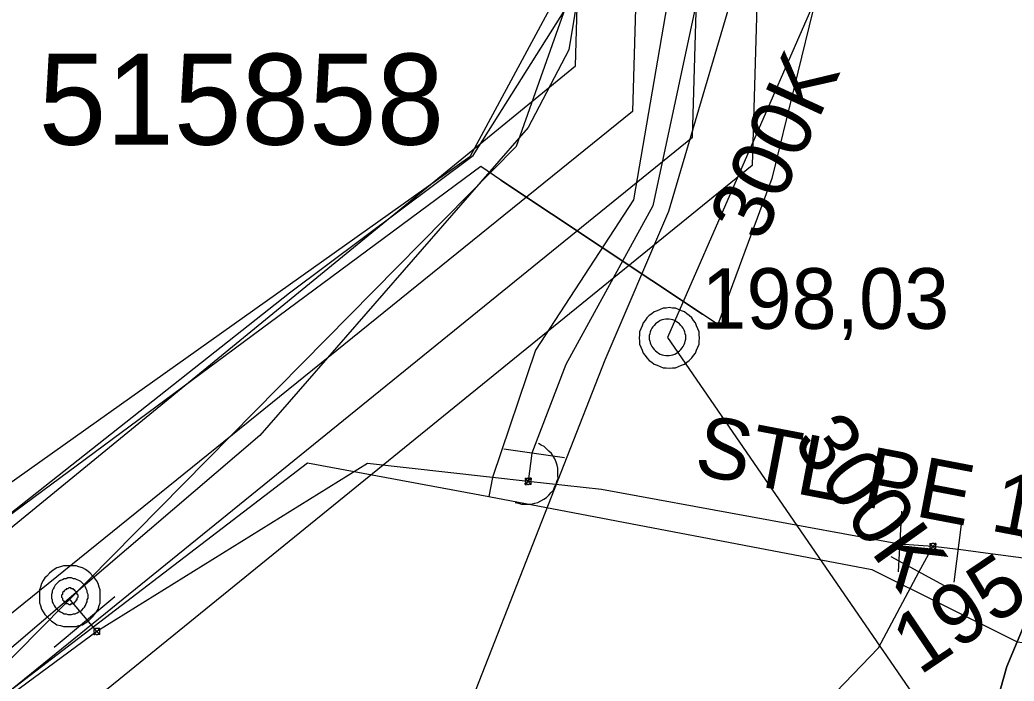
# Model space of a CAD drawing. Extents: x -746464 to -745690, y -1051581 to -1049993.
# Drawn here: x -746281.37 to -746264.96, y -1050979.76 to -1050968.85 of the extents above; entities that cross this region are included whole.
import ezdxf

# ---------------------------------------------------------------- set-up
doc = ezdxf.new("R2010")
doc.units = 0
for name, color, linetype in [('04_CETIN_NN', 7, 'Continuous'), ('04_CETIN_sdelovaci_podzem', 7, 'Continuous'), ('37_TVNET_sdelovaci_aktualizace_2019', 7, 'Continuous'), ('45_Eltodo_popisy', 7, 'Continuous'), ('45_Eltodo_vedeni_NN_zemni', 7, 'Continuous'), ('48_Prazs_plynarenska_STL', 7, 'Continuous'), ('48_Prazs_plynarenska_STL_popisy', 7, 'Continuous'), ('51_PVaK_kanal_jednotna_overena poloha_rad', 7, 'Continuous'), ('51_PVaK_kanal_objekty', 7, 'Continuous'), ('51_PVaK_kanal_popisy', 7, 'Continuous'), ('51_PVaK_vodovod_chranicky_objekty', 7, 'Continuous'), ('51_PVaK_vodovod_overena poloha_rad', 7, 'Continuous'), ('55_PREdi_NN', 7, 'Continuous')]:
    doc.layers.add(name, color=color, linetype=linetype)

msp = doc.modelspace()

# ---------------------------------------------------------------- linework, layer by layer
at = {"layer": '04_CETIN_NN'}
msp.add_lwpolyline([(-746265.41, -1050980.69), (-746265.08, -1050979.52), (-746264.47, -1050978.06), (-746239.81, -1050979.87)], dxfattribs=at)
at = {"layer": '04_CETIN_sdelovaci_podzem'}
for points in [[(-746293.54, -1050900.88), (-746282.93, -1050896.14), (-746278.89, -1050896.13), (-746275.29, -1050899.88), (-746271.37, -1050923.87), (-746270.82, -1050929.61), (-746270.71, -1050934.81), (-746270.84, -1050937.01), (-746270.97, -1050940.48), (-746271.75, -1050956.45), (-746272.12, -1050968.21), (-746272.31, -1050969.35), (-746272.98, -1050970.63), (-746277.41, -1050975.71), (-746284.7, -1050981.93), (-746291.28, -1050985.97), (-746303.6, -1050992.83)], [(-746266.32, -1050920.34), (-746265.41, -1050926.73), (-746265.01, -1050940.81), (-746268.22, -1050968.45), (-746268.96, -1050971.47), (-746269.85, -1050973.88), (-746270.1, -1050973.71), (-746273.43, -1050971.5), (-746273.76, -1050971.27), (-746284.05, -1050978.88), (-746291.4, -1050985.15), (-746294.75, -1050988.08), (-746309.55, -1050996.3), (-746325.69, -1051010.27), (-746329.55, -1051014.12), (-746329.38, -1051014.68), (-746351.52, -1051021.76)], [(-746273.43, -1050971.5), (-746270.1, -1050973.71)], [(-746265.41, -1050980.69), (-746265.08, -1050979.52), (-746264.47, -1050978.06), (-746239.81, -1050979.87)]]:
    msp.add_lwpolyline(points, dxfattribs=at)
at = {"layer": '37_TVNET_sdelovaci_aktualizace_2019'}
for points in [[(-746271.444, -1050953.259), (-746272.116, -1050967.939), (-746273.178, -1050970.94), (-746282.991, -1050980.883), (-746303.6, -1050992.83), (-746303.94, -1050990.96), (-746303.678, -1050986.073)], [(-746231.96, -1050982.44), (-746239.81, -1050979.87), (-746264.47, -1050978.06), (-746265.08, -1050979.52), (-746265.41, -1050980.69), (-746266.82, -1050981.5), (-746269.48, -1050980.48), (-746271.835, -1050981.962), (-746273.76, -1050984.11), (-746277.647, -1050986.089), (-746280.73, -1050987.99), (-746283.36, -1050988.98), (-746306.96, -1051001.347), (-746308.71, -1051003.16), (-746309.52, -1051005.24), (-746310.938, -1051003.198), (-746312.241, -1050998.58)]]:
    msp.add_lwpolyline(points, dxfattribs=at)
at = {"layer": '45_Eltodo_vedeni_NN_zemni'}
msp.add_lwpolyline([(-746272.1, -1050967.695), (-746273.94, -1050971.11), (-746284.383, -1050978.517), (-746288.033, -1050980.14), (-746289.148, -1050982.068), (-746291.029, -1050984.552)], dxfattribs=at)
at = {"layer": '48_Prazs_plynarenska_STL'}
for points in [[(-746276.78, -1050891.61), (-746274.63, -1050895.06), (-746273.35, -1050900.8), (-746271.32, -1050911.47), (-746270.01, -1050927.46), (-746269.84, -1050954.2), (-746270.23, -1050965.93), (-746271.24, -1050971.82), (-746272.86, -1050974.3), (-746273.57, -1050976.4), (-746273.63, -1050976.714)], [(-746343.01, -1051029.87), (-746342.98, -1051029.42), (-746332.94, -1051020.43), (-746328.67, -1051016.61), (-746327.91, -1051017.6), (-746325.69, -1051015.95), (-746319.84, -1051009.87), (-746318.39, -1051008.02), (-746319.01, -1051007.63), (-746317.08, -1051005.01), (-746313.738, -1051002.152), (-746308.46, -1050997.64), (-746302.4, -1050994.1), (-746287, -1050984.1), (-746276.62, -1050976.16), (-746273.63, -1050976.714)], [(-746273.63, -1050976.714), (-746267.31, -1050977.92)], [(-746267.31, -1050977.92), (-746264.91, -1050979.11), (-746239.28, -1050982.34), (-746234.34, -1050983.04)]]:
    msp.add_lwpolyline(points, dxfattribs=at)
at = {"layer": '51_PVaK_kanal_jednotna_overena poloha_rad'}
for p, q in [((-746267.82, -1050967.56), (-746270.68, -1050974.09)), ((-746270.68, -1050974.09), (-746266.34, -1050980.39))]:
    msp.add_line(p, q, dxfattribs=at)
at = {"layer": '51_PVaK_kanal_objekty'}
for points in [[(-746270.15, -1050974.1), (-746270.16, -1050974.05), (-746270.16, -1050974), (-746270.18, -1050973.95), (-746270.2, -1050973.9), (-746270.22, -1050973.85), (-746270.25, -1050973.81), (-746270.28, -1050973.77), (-746270.32, -1050973.73), (-746270.36, -1050973.7), (-746270.4, -1050973.67), (-746270.45, -1050973.65), (-746270.5, -1050973.63), (-746270.55, -1050973.61), (-746270.6, -1050973.61), (-746270.65, -1050973.6), (-746270.7, -1050973.61), (-746270.75, -1050973.61), (-746270.8, -1050973.63), (-746270.85, -1050973.65), (-746270.9, -1050973.67), (-746270.94, -1050973.7), (-746270.98, -1050973.73), (-746271.02, -1050973.77), (-746271.05, -1050973.81), (-746271.08, -1050973.85), (-746271.1, -1050973.9), (-746271.12, -1050973.95), (-746271.14, -1050974), (-746271.14, -1050974.05), (-746271.15, -1050974.1), (-746271.14, -1050974.15), (-746271.14, -1050974.2), (-746271.12, -1050974.25), (-746271.1, -1050974.3), (-746271.08, -1050974.35), (-746271.05, -1050974.39), (-746271.02, -1050974.43), (-746270.98, -1050974.47), (-746270.94, -1050974.5), (-746270.9, -1050974.53), (-746270.85, -1050974.55), (-746270.8, -1050974.57), (-746270.75, -1050974.59), (-746270.7, -1050974.59), (-746270.65, -1050974.6), (-746270.6, -1050974.59), (-746270.55, -1050974.59), (-746270.5, -1050974.57), (-746270.45, -1050974.55), (-746270.4, -1050974.53), (-746270.36, -1050974.5), (-746270.32, -1050974.47), (-746270.28, -1050974.43), (-746270.25, -1050974.39), (-746270.22, -1050974.35), (-746270.2, -1050974.3), (-746270.18, -1050974.25), (-746270.16, -1050974.2), (-746270.16, -1050974.15), (-746270.15, -1050974.1)], [(-746270.38, -1050974.09), (-746270.38, -1050974.06), (-746270.386, -1050974.03), (-746270.392, -1050974), (-746270.404, -1050973.97), (-746270.422, -1050973.94), (-746270.44, -1050973.916), (-746270.458, -1050973.892), (-746270.482, -1050973.868), (-746270.506, -1050973.85), (-746270.53, -1050973.832), (-746270.56, -1050973.814), (-746270.59, -1050973.802), (-746270.62, -1050973.796), (-746270.65, -1050973.79), (-746270.68, -1050973.79), (-746270.71, -1050973.79), (-746270.74, -1050973.796), (-746270.77, -1050973.802), (-746270.8, -1050973.814), (-746270.83, -1050973.832), (-746270.854, -1050973.85), (-746270.878, -1050973.868), (-746270.902, -1050973.892), (-746270.92, -1050973.916), (-746270.938, -1050973.94), (-746270.956, -1050973.97), (-746270.968, -1050974), (-746270.974, -1050974.03), (-746270.98, -1050974.06), (-746270.98, -1050974.09), (-746270.98, -1050974.12), (-746270.974, -1050974.15), (-746270.968, -1050974.18), (-746270.956, -1050974.21), (-746270.938, -1050974.24), (-746270.92, -1050974.264), (-746270.902, -1050974.288), (-746270.878, -1050974.312), (-746270.854, -1050974.33), (-746270.83, -1050974.348), (-746270.8, -1050974.366), (-746270.77, -1050974.378), (-746270.74, -1050974.384), (-746270.71, -1050974.39), (-746270.68, -1050974.39), (-746270.65, -1050974.39), (-746270.62, -1050974.384), (-746270.59, -1050974.378), (-746270.56, -1050974.366), (-746270.53, -1050974.348), (-746270.506, -1050974.33), (-746270.482, -1050974.312), (-746270.458, -1050974.288), (-746270.44, -1050974.264), (-746270.422, -1050974.24), (-746270.404, -1050974.21), (-746270.392, -1050974.18), (-746270.386, -1050974.15), (-746270.38, -1050974.12), (-746270.38, -1050974.09)]]:
    msp.add_lwpolyline(points, dxfattribs=at)
at = {"layer": '51_PVaK_vodovod_chranicky_objekty'}
for p, q in [((-746272.379, -1050976.079), (-746273.379, -1050975.933)), ((-746273.028, -1050976.514), (-746272.928, -1050976.414)), ((-746273.028, -1050976.414), (-746272.928, -1050976.514)), ((-746273.028, -1050976.414), (-746273.028, -1050976.434)), ((-746273.028, -1050976.414), (-746273.008, -1050976.414)), ((-746273.028, -1050976.514), (-746273.028, -1050976.494)), ((-746273.028, -1050976.514), (-746273.008, -1050976.514)), ((-746272.928, -1050976.414), (-746272.948, -1050976.414)), ((-746272.928, -1050976.514), (-746272.948, -1050976.514)), ((-746272.928, -1050976.414), (-746272.928, -1050976.434)), ((-746272.928, -1050976.514), (-746272.928, -1050976.494)), ((-746266.818, -1050976.959), (-746266.875, -1050977.959)), ((-746265.951, -1050978.13), (-746265.82, -1050977.13)), ((-746266.349, -1050977.589), (-746266.249, -1050977.489)), ((-746266.349, -1050977.489), (-746266.249, -1050977.589)), ((-746266.349, -1050977.489), (-746266.349, -1050977.509)), ((-746266.349, -1050977.489), (-746266.329, -1050977.489)), ((-746266.249, -1050977.489), (-746266.269, -1050977.489)), ((-746266.249, -1050977.489), (-746266.249, -1050977.509)), ((-746266.349, -1050977.589), (-746266.349, -1050977.569)), ((-746266.349, -1050977.589), (-746266.329, -1050977.589)), ((-746266.249, -1050977.589), (-746266.269, -1050977.589)), ((-746266.249, -1050977.589), (-746266.249, -1050977.569)), ((-746265.99, -1050978.256), (-746266.99, -1050977.708)), ((-746280.801, -1050979.2), (-746279.801, -1050978.366)), ((-746280.149, -1050978.989), (-746280.049, -1050978.889)), ((-746280.149, -1050978.889), (-746280.049, -1050978.989)), ((-746280.149, -1050978.889), (-746280.149, -1050978.909)), ((-746280.149, -1050978.889), (-746280.129, -1050978.889)), ((-746280.149, -1050978.989), (-746280.149, -1050978.969)), ((-746280.149, -1050978.989), (-746280.129, -1050978.989)), ((-746280.049, -1050978.889), (-746280.069, -1050978.889)), ((-746280.049, -1050978.989), (-746280.069, -1050978.989)), ((-746280.049, -1050978.889), (-746280.049, -1050978.909)), ((-746280.049, -1050978.989), (-746280.049, -1050978.969))]:
    msp.add_line(p, q, dxfattribs=at)
for points in [[(-746273.192, -1050976.812), (-746273.14, -1050976.822), (-746273.091, -1050976.841), (-746273.035, -1050976.84), (-746272.979, -1050976.84), (-746272.922, -1050976.84), (-746272.872, -1050976.826), (-746272.822, -1050976.812), (-746272.768, -1050976.788), (-746272.723, -1050976.761), (-746272.679, -1050976.733), (-746272.64, -1050976.692), (-746272.602, -1050976.651), (-746272.564, -1050976.61), (-746272.545, -1050976.562), (-746272.516, -1050976.517), (-746272.506, -1050976.465), (-746272.487, -1050976.416), (-746272.488, -1050976.36), (-746272.488, -1050976.304), (-746272.489, -1050976.247), (-746272.503, -1050976.197), (-746272.517, -1050976.147), (-746272.54, -1050976.093), (-746272.568, -1050976.048), (-746272.595, -1050976.004), (-746272.636, -1050975.965), (-746272.677, -1050975.927), (-746272.718, -1050975.889), (-746272.767, -1050975.87), (-746272.811, -1050975.841)], [(-746272.928, -1050976.464), (-746272.928, -1050976.459), (-746272.929, -1050976.454), (-746272.93, -1050976.449), (-746272.932, -1050976.444), (-746272.935, -1050976.439), (-746272.938, -1050976.435), (-746272.941, -1050976.431), (-746272.945, -1050976.427), (-746272.949, -1050976.424), (-746272.953, -1050976.421), (-746272.958, -1050976.418), (-746272.963, -1050976.416), (-746272.968, -1050976.415), (-746272.973, -1050976.414), (-746272.978, -1050976.414), (-746272.983, -1050976.414), (-746272.988, -1050976.415), (-746272.993, -1050976.416), (-746272.998, -1050976.418), (-746273.003, -1050976.421), (-746273.007, -1050976.424), (-746273.011, -1050976.427), (-746273.015, -1050976.431), (-746273.018, -1050976.435), (-746273.021, -1050976.439), (-746273.024, -1050976.444), (-746273.026, -1050976.449), (-746273.027, -1050976.454), (-746273.028, -1050976.459), (-746273.028, -1050976.464), (-746273.028, -1050976.469), (-746273.027, -1050976.474), (-746273.026, -1050976.479), (-746273.024, -1050976.484), (-746273.021, -1050976.489), (-746273.018, -1050976.493), (-746273.015, -1050976.497), (-746273.011, -1050976.501), (-746273.007, -1050976.504), (-746273.003, -1050976.507), (-746272.998, -1050976.51), (-746272.993, -1050976.512), (-746272.988, -1050976.513), (-746272.983, -1050976.514), (-746272.978, -1050976.514), (-746272.973, -1050976.514), (-746272.968, -1050976.513), (-746272.963, -1050976.512), (-746272.958, -1050976.51), (-746272.953, -1050976.507), (-746272.949, -1050976.504), (-746272.945, -1050976.501), (-746272.941, -1050976.497), (-746272.938, -1050976.493), (-746272.935, -1050976.489), (-746272.932, -1050976.484), (-746272.93, -1050976.479), (-746272.929, -1050976.474), (-746272.928, -1050976.469), (-746272.928, -1050976.464)], [(-746266.249, -1050977.539), (-746266.249, -1050977.534), (-746266.25, -1050977.529), (-746266.251, -1050977.524), (-746266.253, -1050977.519), (-746266.256, -1050977.514), (-746266.259, -1050977.51), (-746266.262, -1050977.506), (-746266.266, -1050977.502), (-746266.27, -1050977.499), (-746266.274, -1050977.496), (-746266.279, -1050977.493), (-746266.284, -1050977.491), (-746266.289, -1050977.49), (-746266.294, -1050977.489), (-746266.299, -1050977.489), (-746266.304, -1050977.489), (-746266.309, -1050977.49), (-746266.314, -1050977.491), (-746266.319, -1050977.493), (-746266.324, -1050977.496), (-746266.328, -1050977.499), (-746266.332, -1050977.502), (-746266.336, -1050977.506), (-746266.339, -1050977.51), (-746266.342, -1050977.514), (-746266.345, -1050977.519), (-746266.347, -1050977.524), (-746266.348, -1050977.529), (-746266.349, -1050977.534), (-746266.349, -1050977.539), (-746266.349, -1050977.544), (-746266.348, -1050977.549), (-746266.347, -1050977.554), (-746266.345, -1050977.559), (-746266.342, -1050977.564), (-746266.339, -1050977.568), (-746266.336, -1050977.572), (-746266.332, -1050977.576), (-746266.328, -1050977.579), (-746266.324, -1050977.582), (-746266.319, -1050977.585), (-746266.314, -1050977.587), (-746266.309, -1050977.588), (-746266.304, -1050977.589), (-746266.299, -1050977.589), (-746266.294, -1050977.589), (-746266.289, -1050977.588), (-746266.284, -1050977.587), (-746266.279, -1050977.585), (-746266.274, -1050977.582), (-746266.27, -1050977.579), (-746266.266, -1050977.576), (-746266.262, -1050977.572), (-746266.259, -1050977.568), (-746266.256, -1050977.564), (-746266.253, -1050977.559), (-746266.251, -1050977.554), (-746266.25, -1050977.549), (-746266.249, -1050977.544), (-746266.249, -1050977.539)], [(-746280.045, -1050978.359), (-746280.045, -1050978.314), (-746280.045, -1050978.253), (-746280.06, -1050978.208), (-746280.075, -1050978.147), (-746280.105, -1050978.102), (-746280.136, -1050978.056), (-746280.166, -1050978.026), (-746280.211, -1050977.981), (-746280.242, -1050977.95), (-746280.287, -1050977.92), (-746280.333, -1050977.89), (-746280.393, -1050977.875), (-746280.439, -1050977.859), (-746280.499, -1050977.859), (-746280.545, -1050977.859), (-746280.605, -1050977.859), (-746280.651, -1050977.859), (-746280.696, -1050977.875), (-746280.757, -1050977.89), (-746280.802, -1050977.92), (-746280.848, -1050977.95), (-746280.878, -1050977.981), (-746280.924, -1050978.026), (-746280.954, -1050978.056), (-746280.984, -1050978.102), (-746281.014, -1050978.147), (-746281.03, -1050978.208), (-746281.045, -1050978.253), (-746281.045, -1050978.314), (-746281.045, -1050978.359), (-746281.045, -1050978.42), (-746281.045, -1050978.466), (-746281.03, -1050978.511), (-746281.014, -1050978.572), (-746280.984, -1050978.617), (-746280.954, -1050978.663), (-746280.924, -1050978.693), (-746280.878, -1050978.738), (-746280.848, -1050978.769), (-746280.802, -1050978.799), (-746280.757, -1050978.829), (-746280.696, -1050978.844), (-746280.651, -1050978.859), (-746280.605, -1050978.859), (-746280.545, -1050978.859), (-746280.499, -1050978.859), (-746280.439, -1050978.859), (-746280.393, -1050978.844), (-746280.333, -1050978.829), (-746280.287, -1050978.799), (-746280.242, -1050978.769), (-746280.211, -1050978.738), (-746280.166, -1050978.693), (-746280.136, -1050978.663), (-746280.105, -1050978.617), (-746280.075, -1050978.572), (-746280.06, -1050978.511), (-746280.045, -1050978.466), (-746280.045, -1050978.42), (-746280.045, -1050978.359)], [(-746280.242, -1050978.359), (-746280.242, -1050978.329), (-746280.257, -1050978.299), (-746280.257, -1050978.269), (-746280.272, -1050978.238), (-746280.287, -1050978.208), (-746280.302, -1050978.178), (-746280.317, -1050978.163), (-746280.348, -1050978.132), (-746280.363, -1050978.117), (-746280.393, -1050978.102), (-746280.424, -1050978.087), (-746280.454, -1050978.072), (-746280.484, -1050978.072), (-746280.514, -1050978.056), (-746280.545, -1050978.056), (-746280.575, -1050978.056), (-746280.605, -1050978.072), (-746280.636, -1050978.072), (-746280.666, -1050978.087), (-746280.696, -1050978.102), (-746280.727, -1050978.117), (-746280.742, -1050978.132), (-746280.772, -1050978.163), (-746280.787, -1050978.178), (-746280.802, -1050978.208), (-746280.817, -1050978.238), (-746280.833, -1050978.269), (-746280.833, -1050978.299), (-746280.848, -1050978.329), (-746280.848, -1050978.359), (-746280.848, -1050978.39), (-746280.833, -1050978.42), (-746280.833, -1050978.45), (-746280.817, -1050978.481), (-746280.802, -1050978.511), (-746280.787, -1050978.541), (-746280.772, -1050978.556), (-746280.742, -1050978.587), (-746280.727, -1050978.602), (-746280.696, -1050978.617), (-746280.666, -1050978.632), (-746280.636, -1050978.647), (-746280.605, -1050978.647), (-746280.575, -1050978.663), (-746280.545, -1050978.663), (-746280.514, -1050978.663), (-746280.484, -1050978.647), (-746280.454, -1050978.647), (-746280.424, -1050978.632), (-746280.393, -1050978.617), (-746280.363, -1050978.602), (-746280.348, -1050978.587), (-746280.317, -1050978.556), (-746280.302, -1050978.541), (-746280.287, -1050978.511), (-746280.272, -1050978.481), (-746280.257, -1050978.45), (-746280.257, -1050978.42), (-746280.242, -1050978.39), (-746280.242, -1050978.359)], [(-746280.408, -1050978.359), (-746280.408, -1050978.344), (-746280.424, -1050978.329), (-746280.424, -1050978.314), (-746280.424, -1050978.299), (-746280.439, -1050978.299), (-746280.439, -1050978.284), (-746280.454, -1050978.269), (-746280.469, -1050978.253), (-746280.484, -1050978.253), (-746280.484, -1050978.238), (-746280.499, -1050978.238), (-746280.514, -1050978.238), (-746280.53, -1050978.223), (-746280.545, -1050978.223), (-746280.56, -1050978.223), (-746280.575, -1050978.238), (-746280.59, -1050978.238), (-746280.605, -1050978.238), (-746280.605, -1050978.253), (-746280.621, -1050978.253), (-746280.636, -1050978.269), (-746280.651, -1050978.284), (-746280.666, -1050978.299), (-746280.666, -1050978.314), (-746280.666, -1050978.329), (-746280.681, -1050978.344), (-746280.681, -1050978.359), (-746280.681, -1050978.375), (-746280.666, -1050978.39), (-746280.666, -1050978.405), (-746280.666, -1050978.42), (-746280.651, -1050978.435), (-746280.636, -1050978.45), (-746280.621, -1050978.466), (-746280.605, -1050978.481), (-746280.59, -1050978.481), (-746280.575, -1050978.481), (-746280.56, -1050978.496), (-746280.545, -1050978.496), (-746280.53, -1050978.496), (-746280.514, -1050978.481), (-746280.499, -1050978.481), (-746280.484, -1050978.481), (-746280.469, -1050978.466), (-746280.454, -1050978.45), (-746280.439, -1050978.435), (-746280.439, -1050978.42), (-746280.424, -1050978.42), (-746280.424, -1050978.405), (-746280.424, -1050978.39), (-746280.408, -1050978.375), (-746280.408, -1050978.359)], [(-746280.049, -1050978.939), (-746280.049, -1050978.934), (-746280.05, -1050978.929), (-746280.051, -1050978.924), (-746280.053, -1050978.919), (-746280.056, -1050978.914), (-746280.059, -1050978.91), (-746280.062, -1050978.906), (-746280.066, -1050978.902), (-746280.07, -1050978.899), (-746280.074, -1050978.896), (-746280.079, -1050978.893), (-746280.084, -1050978.891), (-746280.089, -1050978.89), (-746280.094, -1050978.889), (-746280.099, -1050978.889), (-746280.104, -1050978.889), (-746280.109, -1050978.89), (-746280.114, -1050978.891), (-746280.119, -1050978.893), (-746280.124, -1050978.896), (-746280.128, -1050978.899), (-746280.132, -1050978.902), (-746280.136, -1050978.906), (-746280.139, -1050978.91), (-746280.142, -1050978.914), (-746280.145, -1050978.919), (-746280.147, -1050978.924), (-746280.148, -1050978.929), (-746280.149, -1050978.934), (-746280.149, -1050978.939), (-746280.149, -1050978.944), (-746280.148, -1050978.949), (-746280.147, -1050978.954), (-746280.145, -1050978.959), (-746280.142, -1050978.964), (-746280.139, -1050978.968), (-746280.136, -1050978.972), (-746280.132, -1050978.976), (-746280.128, -1050978.979), (-746280.124, -1050978.982), (-746280.119, -1050978.985), (-746280.114, -1050978.987), (-746280.109, -1050978.988), (-746280.104, -1050978.989), (-746280.099, -1050978.989), (-746280.094, -1050978.989), (-746280.089, -1050978.988), (-746280.084, -1050978.987), (-746280.079, -1050978.985), (-746280.074, -1050978.982), (-746280.07, -1050978.979), (-746280.066, -1050978.976), (-746280.062, -1050978.972), (-746280.059, -1050978.968), (-746280.056, -1050978.964), (-746280.053, -1050978.959), (-746280.051, -1050978.954), (-746280.05, -1050978.949), (-746280.049, -1050978.944), (-746280.049, -1050978.939)]]:
    msp.add_lwpolyline(points, dxfattribs=at)
at = {"layer": '51_PVaK_vodovod_overena poloha_rad'}
for p, q in [((-746272.92, -1050976), (-746272.979, -1050976.465)), ((-746266.3, -1050977.54), (-746266.85, -1050977.5)), ((-746266.53, -1050977.96), (-746266.3, -1050977.54)), ((-746265.88, -1050977.59), (-746266.3, -1050977.54)), ((-746280.26, -1050978.75), (-746280.56, -1050978.39)), ((-746280.1, -1050978.94), (-746280.26, -1050978.75)), ((-746280.1, -1050978.94), (-746298.34, -1050992.36))]:
    msp.add_line(p, q, dxfattribs=at)
for points in [[(-746278.41, -1050989.48), (-746275.09, -1050983.09), (-746271.71, -1050974.46), (-746270.66, -1050972.01), (-746268.96, -1050966.25), (-746269.01, -1050954.31), (-746267.53, -1050945.14), (-746267.62, -1050927.16), (-746268.73, -1050919.25), (-746269.98, -1050911.22), (-746273.39, -1050894.59), (-746274.36, -1050884.47), (-746275.7, -1050870.82)], [(-746284.54, -1050892.94), (-746282.45, -1050892.06), (-746274.98, -1050891.52), (-746274.12, -1050894.74), (-746272.81, -1050900.64), (-746270.83, -1050911.43), (-746269.47, -1050919.39), (-746268.42, -1050927.25), (-746268.31, -1050945.14), (-746269.35, -1050954.19), (-746269.67, -1050966.06), (-746270.92, -1050971.92), (-746272.36, -1050974.54), (-746272.92, -1050976)], [(-746272.979, -1050976.465), (-746275.63, -1050976.17), (-746280.1, -1050978.94)], [(-746266.85, -1050977.5), (-746271.77, -1050976.6), (-746272.979, -1050976.465)], [(-746236.92, -1050981.57), (-746239.049, -1050981.126), (-746265.43, -1050977.65), (-746265.88, -1050977.59)], [(-746271.032, -1050983.832), (-746271.01, -1050983.59), (-746270.56, -1050982.7), (-746267.2, -1050979.21), (-746266.53, -1050977.96)]]:
    msp.add_lwpolyline(points, dxfattribs=at)
at = {"layer": '55_PREdi_NN'}
for points in [[(-746317.039, -1051026.572), (-746318.823, -1051026.486), (-746327.536, -1051014.504), (-746311.76, -1051000.614), (-746293.31, -1050989.459), (-746270.27, -1050970.787), (-746268.96, -1050925.936), (-746274.791, -1050900.587), (-746280.96, -1050896.444), (-746281.902, -1050889.994), (-746278.512, -1050882.884), (-746280.08, -1050871.671), (-746281.012, -1050871.801)], [(-746282.685, -1050891.909), (-746281.949, -1050896.915), (-746275.592, -1050901.576), (-746269.964, -1050926.03), (-746271.259, -1050970.363), (-746293.852, -1050988.609), (-746312.231, -1050999.532), (-746328.24, -1051013.684), (-746340.582, -1051017.778)], [(-746302.98, -1050985.253), (-746303.091, -1050987.156), (-746302.79, -1050986.997), (-746302.474, -1050987.122), (-746301.689, -1050992.17), (-746294.394, -1050987.759), (-746272.201, -1050969.61), (-746271.055, -1050929.18)], [(-746302.062, -1050992.631), (-746295.463, -1050988.654), (-746291.66, -1050984.992), (-746276.919, -1050973.354), (-746273.889, -1050971.091), (-746272.196, -1050968.409), (-746272.212, -1050967.481), (-746271.53, -1050946.019), (-746271.388, -1050932.827), (-746271.35, -1050929.3)], [(-746268.166, -1050933.051), (-746269.281, -1050971.258), (-746292.768, -1050990.309), (-746311.619, -1051002.168), (-746325.841, -1051014.693), (-746317.835, -1051025.475), (-746316.924, -1051025.527)]]:
    msp.add_lwpolyline(points, dxfattribs=at)

# ---------------------------------------------------------------- texts
at = {"layer": '45_Eltodo_popisy'}
msp.add_text('515858', height=1.5, dxfattribs=at).set_placement((-746281.059, -1050970.912))
at = {"layer": '48_Prazs_plynarenska_STL_popisy'}
msp.add_text('STL PE 160 1995', height=1, rotation=349.1965, dxfattribs=at).set_placement((-746270.267, -1050976.338))
at = {"layer": '51_PVaK_kanal_popisy'}
for s, rotation, p in [('300K', 65.3478, (-746269.121, -1050972.543)), ('300K', 305.563, (-746268.634, -1050975.808)), ('195,76', 34.0532, (-746266.52, -1050979.675))]:
    msp.add_text(s, height=1, rotation=rotation, dxfattribs=at).set_placement(p)
msp.add_text('198,03', height=1, dxfattribs=at).set_placement((-746270.121, -1050973.949))

doc.saveas('drawing.dxf')
